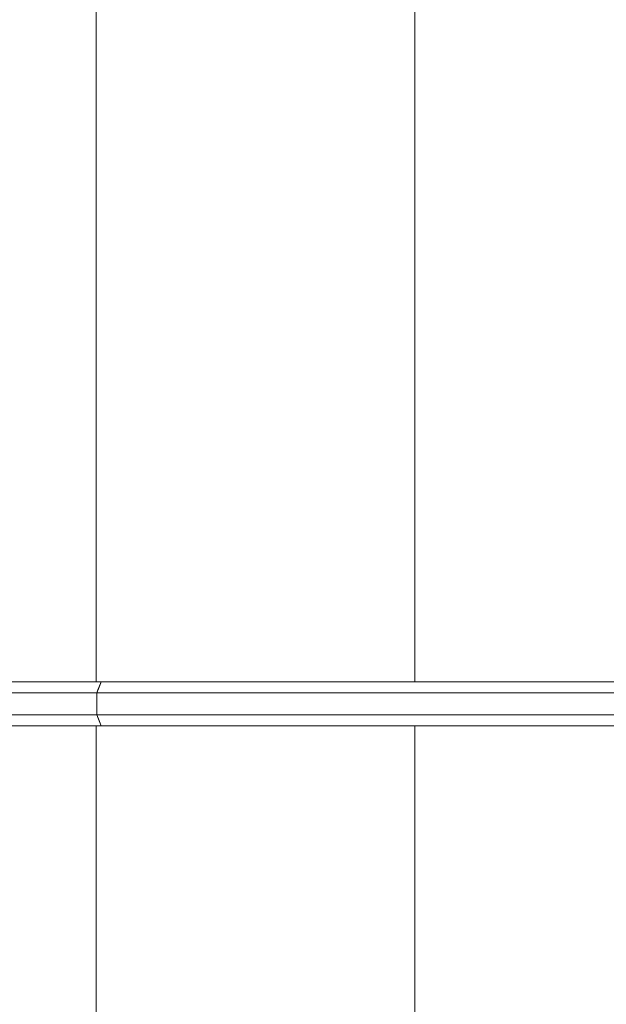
# Model space of a CAD drawing. Header units: millimetres. Extents: x 321 to 585, y -277 to 9.
# Tile 893 of 1056: x 351.77 to 352.78, y -17.7 to -16.01. Entities that reach past the tile are written whole.
import ezdxf

# ---------------------------------------------------------------- set-up
doc = ezdxf.new("R2010")
doc.units = ezdxf.units.MM
doc.header["$MEASUREMENT"] = 0
for name, color, linetype, lineweight in [('IFC-Corrimão-Contorno', 36, 'Continuous', 5), ('IFC-Escada-Contorno', 32, 'Continuous', 5), ('IFC-Laje-Contorno', 134, 'Continuous', 5), ('IFC-Lance de escada-Contorno', 32, 'Continuous', 5)]:
    doc.layers.add(name, color=color, linetype=linetype, lineweight=lineweight)

msp = doc.modelspace()

# ---------------------------------------------------------------- linework, layer by layer
at = {"layer": 'IFC-Corrimão-Contorno', "color": 7, "lineweight": 5}
for p, q in [((350.813, -17.148), (351.913, -17.148)), ((351.9054, -17.1671), (351.913, -17.148)), ((351.9073, -17.1623), (351.913, -17.148)), ((351.9105, -17.1543), (351.913, -17.148)), ((351.9105, -17.1543), (351.9111, -17.1528)), ((351.9111, -17.1528), (351.913, -17.148)), ((351.913, -17.148), (353.1491, -17.148)), ((350.8054, -17.1671), (351.9054, -17.1671)), ((351.9054, -17.1671), (351.9105, -17.1543)), ((351.9054, -17.1671), (351.9073, -17.1623)), ((351.9054, -17.1671), (353.1491, -17.1671)), ((351.9054, -17.2052), (351.9054, -17.1671)), ((350.8054, -17.2052), (351.9054, -17.2052)), ((351.9054, -17.2052), (353.1491, -17.2052)), ((351.9054, -17.2052), (351.9092, -17.2147)), ((351.9054, -17.2052), (351.913, -17.2242)), ((351.9054, -17.2052), (351.9073, -17.2099)), ((351.9073, -17.2099), (351.913, -17.2242)), ((351.9092, -17.2147), (351.9111, -17.2195)), ((351.9111, -17.2195), (351.913, -17.2242)), ((350.813, -17.2242), (351.913, -17.2242)), ((351.913, -17.2242), (353.1491, -17.2242))]:
    msp.add_line(p, q, dxfattribs=at)
at = {"layer": 'IFC-Escada-Contorno', "color": 7, "lineweight": 5}
for p, q in [((351.9042, -17.148), (351.9042, -14.2242)), ((350.813, -17.148), (351.913, -17.148)), ((351.9092, -17.1576), (351.913, -17.148)), ((351.9105, -17.1543), (351.9111, -17.1528)), ((351.9111, -17.1528), (351.913, -17.148)), ((351.913, -17.148), (353.1491, -17.148)), ((350.8054, -17.1671), (351.9054, -17.1671)), ((351.9054, -17.1671), (351.9092, -17.1576)), ((351.9054, -17.1671), (351.9073, -17.1623)), ((351.9054, -17.1671), (353.1491, -17.1671)), ((351.9054, -17.2052), (351.9054, -17.1671)), ((351.9073, -17.1623), (351.9092, -17.1576)), ((351.9092, -17.1576), (351.9105, -17.1543)), ((350.8054, -17.2052), (351.9054, -17.2052)), ((351.9054, -17.2052), (353.1491, -17.2052)), ((351.9073, -17.2099), (351.9111, -17.2195)), ((351.9073, -17.2099), (351.913, -17.2242)), ((351.9073, -17.2099), (351.9092, -17.2147)), ((351.9092, -17.2147), (351.9111, -17.2195)), ((351.9111, -17.2195), (351.913, -17.2242)), ((350.813, -17.2242), (351.913, -17.2242)), ((351.9042, -20.148), (351.9042, -17.2242)), ((351.913, -17.2242), (353.1491, -17.2242))]:
    msp.add_line(p, q, dxfattribs=at)
at = {"layer": 'IFC-Laje-Contorno', "color": 7, "lineweight": 5}
for p, q in [((352.4542, -17.148), (352.4542, -14.2242)), ((352.4542, -17.148), (352.4542, -14.2242)), ((352.4542, -20.148), (352.4542, -17.2242)), ((352.4542, -20.148), (352.4542, -17.2242))]:
    msp.add_line(p, q, dxfattribs=at)
at = {"layer": 'IFC-Lance de escada-Contorno', "color": 7, "lineweight": 5}
for p, q in [((351.9042, -17.148), (351.9042, -14.2242)), ((351.9042, -20.148), (351.9042, -17.2242))]:
    msp.add_line(p, q, dxfattribs=at)

doc.saveas('drawing.dxf')
